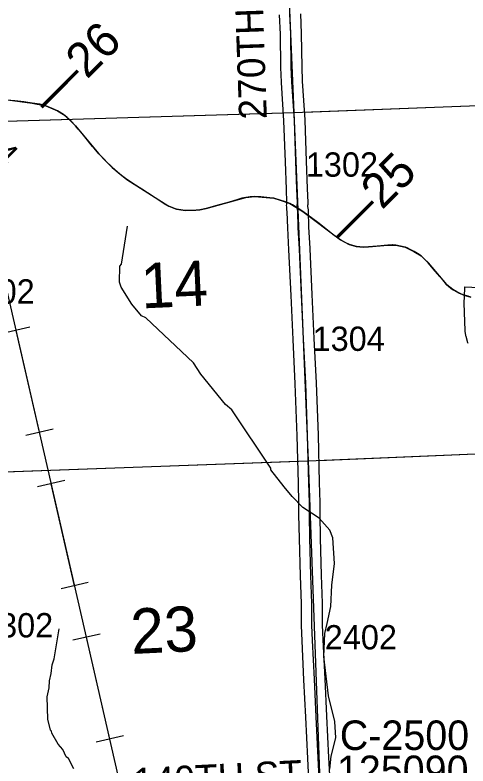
# Model space of a CAD drawing. Extents: x 128.7 to 185.5, y -21.4 to 12.6.
# Drawn here: x 150.021 to 151.327, y 0.955 to 3.118 of the extents above; entities that cross this region are included whole.
import ezdxf

# ---------------------------------------------------------------- set-up
doc = ezdxf.new("R2010")
doc.units = 0
for name, color, linetype in [('tdCoHydroRiver', 7, 'Continuous'), ('tdCoPipe', 7, 'Continuous'), ('tdCoPriCL', 7, 'Continuous'), ('tdCoPrimary', 7, 'Continuous'), ('tdCoPriNonDiv', 7, 'Continuous'), ('tdCoPriNonDivCL', 7, 'Continuous'), ('tdCoSecRdNmbr', 7, 'Continuous'), ('tdCoSecRdTxt', 7, 'Continuous'), ('tdCoSecRteBand', 7, 'Continuous'), ('tdCoSecRteCL', 7, 'Continuous'), ('tdCoSectLine', 7, 'Continuous'), ('tdCoSectLinePart', 7, 'Continuous'), ('tdCoSectNmbr', 7, 'Continuous'), ('tdCoStrucSecCoName', 7, 'Continuous'), ('tdCoStrucSecFHWANum', 7, 'Continuous'), ('tdCoSurfGravel', 7, 'Continuous'), ('tdStHwyPriRefPost1', 7, 'Continuous'), ('tdStHwyPriRefPost5', 7, 'Continuous')]:
    doc.layers.add(name, color=color, linetype=linetype)

msp = doc.modelspace()

# ---------------------------------------------------------------- linework, layer by layer
at = {"layer": 'tdCoHydroRiver'}
for points in [[(150.9288, 0.9462), (150.9322, 0.9841), (150.9462, 1.0367), (150.943, 1.0839), (150.9247, 1.1575), (150.9113, 1.2706), (150.9138, 1.337), (150.9207, 1.3657), (150.9316, 1.415), (150.9342, 1.4766), (150.9416, 1.5384), (150.9374, 1.6124), (150.9288, 1.6342), (150.8976, 1.6694), (150.8508, 1.6994), (150.8197, 1.7315), (150.7967, 1.7591), (150.7587, 1.8083), (150.7585, 1.813), (150.6455, 1.9811), (150.6276, 1.9963), (150.5567, 2.0838), (150.5351, 2.1162), (150.3981, 2.2456), (150.3852, 2.2515), (150.3573, 2.2853), (150.3272, 2.3347), (150.3219, 2.3487), (150.3235, 2.3946), (150.328, 2.401), (150.3448, 2.5105)], [(150.1902, 0.9476), (150.1749, 0.9771), (150.1685, 0.9816), (150.1583, 1.0033), (150.1451, 1.0187), (150.1267, 1.0496), (150.1265, 1.0559), (150.1232, 1.0589), (150.1158, 1.0902), (150.1136, 1.1549), (150.119, 1.1803), (150.1199, 1.2008), (150.1255, 1.2216), (150.1278, 1.2469), (150.1335, 1.2644), (150.1479, 1.3502)]]:
    msp.add_lwpolyline(points, dxfattribs=at)
at = {"layer": 'tdCoPipe'}
for p, q in [((150.0635, 2.219), (149.9849, 2.2009)), ((150.1308, 1.9254), (150.0524, 1.9075)), ((150.1648, 1.7772), (150.0862, 1.7592)), ((150.2321, 1.4837), (150.1536, 1.4657)), ((150.2661, 1.3354), (150.1875, 1.3174)), ((150.3334, 1.0419), (150.2549, 1.0239))]:
    msp.add_line(p, q, dxfattribs=at)
for points in [[(153.2907, -13.3487), (153.1504, -13.0403), (153.08, -11.9742), (153.9221, -10.7441), (153.8422, -9.1961), (152.4885, -6.1792), (152.255, -4.5804), (152.0586, -4.5041), (150.9187, -1.6917), (149.9982, 2.3236), (149.759, 2.5022), (149.1601, 4.9961)], [(150.0915, 1.9164), (150.0242, 2.2099)], [(150.1928, 1.4747), (150.1255, 1.7682)], [(150.2941, 1.0329), (150.2268, 1.3264)]]:
    msp.add_lwpolyline(points, dxfattribs=at)
at = {"layer": 'tdCoPriCL'}
msp.add_lwpolyline([(151.3349, 2.3053), (151.3265, 2.308), (151.3149, 2.3112), (151.3026, 2.3162), (151.2939, 2.3211), (151.2824, 2.3275), (151.2742, 2.3342), (151.2651, 2.3423), (151.254, 2.3551), (151.2454, 2.3648), (151.2123, 2.4042), (151.2002, 2.4163), (151.1914, 2.4247), (151.181, 2.4316), (151.1709, 2.4375), (151.16, 2.4429), (151.1457, 2.4491), (151.1186, 2.455), (151.1092, 2.4558), (151.0957, 2.4553), (151.0646, 2.4526), (151.0397, 2.4503), (151.0246, 2.4496), (151.0143, 2.4506), (151.0047, 2.4518), (150.9845, 2.4577), (150.9743, 2.4619), (150.9674, 2.4656), (150.9591, 2.4703), (150.9531, 2.4745), (150.941, 2.4836), (150.8935, 2.5206), (150.8503, 2.5527), (150.8343, 2.5628), (150.8131, 2.5749), (150.7849, 2.585), (150.7669, 2.5902), (150.7549, 2.5921), (150.7112, 2.5951), (150.6863, 2.5926), (150.6636, 2.5872), (150.6387, 2.5796), (150.5988, 2.5682), (150.5721, 2.5608), (150.5534, 2.5569), (150.5314, 2.5551), (150.5115, 2.5551), (150.4986, 2.5566), (150.4863, 2.5591), (150.4757, 2.5628), (150.4641, 2.5675), (150.4533, 2.5729), (150.4187, 2.5953), (150.3864, 2.6163), (150.3679, 2.6284), (150.343, 2.6447), (150.324, 2.659), (150.3011, 2.6789), (150.2806, 2.6992), (150.2624, 2.7186), (150.2528, 2.7298), (150.2444, 2.7396), (150.218, 2.7719), (150.2033, 2.7893), (150.1951, 2.799), (150.1813, 2.8138), (150.1748, 2.8195), (150.1706, 2.823), (150.1605, 2.8313), (150.1518, 2.8368), (150.143, 2.8422), (150.1277, 2.8493), (150.1095, 2.8565), (150.092, 2.8609), (150.0703, 2.8646), (150.0202, 2.8708)], dxfattribs=at)
at = {"layer": 'tdCoPrimary'}
for points in [[(150.2036, 2.7893), (150.1954, 2.799), (150.1816, 2.8138), (150.1752, 2.8195), (150.171, 2.823), (150.1609, 2.8313), (150.1434, 2.8422), (150.1281, 2.8493), (150.1099, 2.8565), (150.0924, 2.8609), (150.0707, 2.8646), (150.0462, 2.8678), (150.0206, 2.8708), (149.9986, 2.8733), (149.9853, 2.8757), (149.97, 2.8789), (149.9575, 2.8814), (149.9192, 2.8895), (149.8879, 2.8967), (149.8401, 2.9056), (149.8319, 2.9067)], [(150.2036, 2.7893), (150.1954, 2.799), (150.1816, 2.8138), (150.1752, 2.8195), (150.171, 2.823), (150.1609, 2.8313), (150.1434, 2.8422), (150.1281, 2.8493), (150.1099, 2.8565), (150.0924, 2.8609), (150.0707, 2.8646), (150.0462, 2.8678), (150.0206, 2.8708), (149.9986, 2.8733), (149.9853, 2.8757), (149.97, 2.8789), (149.9575, 2.8814), (149.9192, 2.8895), (149.8879, 2.8967), (149.8401, 2.9056), (149.8319, 2.9067)], [(151.3269, 2.308), (151.3153, 2.3112), (151.303, 2.3162), (151.2943, 2.3211), (151.2827, 2.3275), (151.2746, 2.3342), (151.2655, 2.3423), (151.2544, 2.3551), (151.2457, 2.3648), (151.2324, 2.3805), (151.2127, 2.4042), (151.2006, 2.4163), (151.1917, 2.4247), (151.1814, 2.4316), (151.1713, 2.4375), (151.1604, 2.4429), (151.1533, 2.4464), (151.1461, 2.4491), (151.1362, 2.4518), (151.119, 2.455), (151.1096, 2.4558), (151.096, 2.4553), (151.065, 2.4526), (151.0401, 2.4503), (151.025, 2.4496), (151.0147, 2.4506), (151.0051, 2.4518), (150.9944, 2.4543), (150.9848, 2.4577), (150.9747, 2.4619), (150.9678, 2.4656), (150.9594, 2.4703), (150.9535, 2.4745), (150.9414, 2.4836), (150.8938, 2.5206), (150.8507, 2.5527), (150.8347, 2.5628), (150.8211, 2.5714), (150.8134, 2.5749), (150.8006, 2.5798), (150.7853, 2.585), (150.7673, 2.5902), (150.7552, 2.5921), (150.7296, 2.5944), (150.7116, 2.5951), (150.6993, 2.5944), (150.6867, 2.5926), (150.6756, 2.5902), (150.664, 2.5872), (150.6512, 2.583), (150.6391, 2.5796), (150.5991, 2.5682), (150.5725, 2.5608), (150.5538, 2.5569), (150.5422, 2.5554), (150.5318, 2.5551), (150.5118, 2.5551), (150.499, 2.5566), (150.4867, 2.5591), (150.4761, 2.5628), (150.4645, 2.5675), (150.4536, 2.5729), (150.4191, 2.5953), (150.3868, 2.6163), (150.3683, 2.6284), (150.3538, 2.638), (150.3434, 2.6447), (150.333, 2.6521), (150.3244, 2.659), (150.3126, 2.6683), (150.3015, 2.6789), (150.281, 2.6992), (150.2628, 2.7186), (150.2531, 2.7298), (150.2448, 2.7396), (150.2184, 2.7719), (150.2036, 2.7893), (150.1954, 2.799), (150.1816, 2.8138), (150.1752, 2.8195), (150.171, 2.823), (150.1609, 2.8313), (150.1434, 2.8422), (150.1281, 2.8493), (150.1099, 2.8565), (150.0924, 2.8609), (150.0707, 2.8646), (150.0462, 2.8678), (150.0206, 2.8708)], [(150.2531, 2.7298), (150.2448, 2.7396), (150.2184, 2.7719), (150.2036, 2.7893)], [(150.2531, 2.7298), (150.2448, 2.7396), (150.2184, 2.7719), (150.2036, 2.7893)], [(151.3269, 2.308), (151.3153, 2.3112), (151.303, 2.3162), (151.2943, 2.3211), (151.2827, 2.3275), (151.2746, 2.3342), (151.2655, 2.3423), (151.2544, 2.3551), (151.2457, 2.3648), (151.2324, 2.3805), (151.2127, 2.4042), (151.2006, 2.4163), (151.1917, 2.4247), (151.1814, 2.4316), (151.1713, 2.4375), (151.1604, 2.4429), (151.1533, 2.4464), (151.1461, 2.4491), (151.1362, 2.4518), (151.119, 2.455), (151.1096, 2.4558), (151.096, 2.4553), (151.065, 2.4526), (151.0401, 2.4503), (151.025, 2.4496), (151.0147, 2.4506), (151.0051, 2.4518), (150.9944, 2.4543), (150.9848, 2.4577), (150.9747, 2.4619), (150.9678, 2.4656), (150.9594, 2.4703), (150.9535, 2.4745), (150.9414, 2.4836), (150.8938, 2.5206), (150.8507, 2.5527), (150.8347, 2.5628), (150.8211, 2.5714), (150.8134, 2.5749), (150.8006, 2.5798), (150.7853, 2.585), (150.7673, 2.5902), (150.7552, 2.5921), (150.7296, 2.5944), (150.7116, 2.5951), (150.6993, 2.5944), (150.6867, 2.5926), (150.6756, 2.5902), (150.664, 2.5872), (150.6512, 2.583), (150.6391, 2.5796), (150.5991, 2.5682), (150.5725, 2.5608), (150.5538, 2.5569), (150.5422, 2.5554), (150.5318, 2.5551), (150.5118, 2.5551), (150.499, 2.5566), (150.4867, 2.5591), (150.4761, 2.5628), (150.4645, 2.5675), (150.4536, 2.5729), (150.4191, 2.5953), (150.3868, 2.6163), (150.3683, 2.6284), (150.3538, 2.638), (150.3434, 2.6447), (150.333, 2.6521), (150.3244, 2.659), (150.3126, 2.6683), (150.3015, 2.6789), (150.281, 2.6992), (150.2628, 2.7186), (150.2531, 2.7298)], [(151.3269, 2.308), (151.3153, 2.3112), (151.303, 2.3162), (151.2943, 2.3211), (151.2827, 2.3275), (151.2746, 2.3342), (151.2655, 2.3423), (151.2544, 2.3551), (151.2457, 2.3648), (151.2324, 2.3805), (151.2127, 2.4042), (151.2006, 2.4163), (151.1917, 2.4247), (151.1814, 2.4316), (151.1713, 2.4375), (151.1604, 2.4429), (151.1533, 2.4464), (151.1461, 2.4491), (151.1362, 2.4518), (151.119, 2.455), (151.1096, 2.4558), (151.096, 2.4553), (151.065, 2.4526), (151.0401, 2.4503), (151.025, 2.4496), (151.0147, 2.4506), (151.0051, 2.4518), (150.9944, 2.4543), (150.9848, 2.4577), (150.9747, 2.4619), (150.9678, 2.4656), (150.9594, 2.4703), (150.9535, 2.4745), (150.9414, 2.4836), (150.8938, 2.5206), (150.8507, 2.5527), (150.8347, 2.5628), (150.8211, 2.5714), (150.8134, 2.5749), (150.8006, 2.5798), (150.7853, 2.585), (150.7673, 2.5902), (150.7552, 2.5921), (150.7296, 2.5944), (150.7116, 2.5951), (150.6993, 2.5944), (150.6867, 2.5926), (150.6756, 2.5902), (150.664, 2.5872), (150.6512, 2.583), (150.6391, 2.5796), (150.5991, 2.5682), (150.5725, 2.5608), (150.5538, 2.5569), (150.5422, 2.5554), (150.5318, 2.5551), (150.5118, 2.5551), (150.499, 2.5566), (150.4867, 2.5591), (150.4761, 2.5628), (150.4645, 2.5675), (150.4536, 2.5729), (150.4191, 2.5953), (150.3868, 2.6163), (150.3683, 2.6284), (150.3538, 2.638), (150.3434, 2.6447), (150.333, 2.6521), (150.3244, 2.659), (150.3126, 2.6683), (150.3015, 2.6789), (150.281, 2.6992), (150.2628, 2.7186), (150.2531, 2.7298)]]:
    msp.add_lwpolyline(points, dxfattribs=at)
at = {"layer": 'tdCoPriNonDiv'}
msp.add_lwpolyline([(149.985, 2.8757), (150.0703, 2.8646), (150.1095, 2.8565), (150.143, 2.8422), (150.1605, 2.8313), (150.1813, 2.8138), (150.1951, 2.799), (150.2624, 2.7186), (150.3011, 2.6789), (150.343, 2.6447), (150.4641, 2.5675), (150.4863, 2.5591), (150.5115, 2.5551), (150.5534, 2.5569), (150.5721, 2.5608), (150.6863, 2.5926), (150.7112, 2.5951), (150.7669, 2.5902), (150.7849, 2.585), (150.8131, 2.5749), (150.8503, 2.5527), (150.9591, 2.4703), (150.9845, 2.4577), (151.0047, 2.4518), (151.0246, 2.4496), (151.0397, 2.4503), (151.0957, 2.4553), (151.1186, 2.455), (151.1457, 2.4491), (151.1709, 2.4375), (151.1914, 2.4247), (151.2123, 2.4042), (151.2651, 2.3423), (151.2824, 2.3275), (151.3149, 2.3112), (151.3349, 2.3053)], dxfattribs=at)
at = {"layer": 'tdCoPriNonDivCL'}
msp.add_lwpolyline([(151.3349, 2.3053), (151.3265, 2.308), (151.3149, 2.3112), (151.3026, 2.3162), (151.2939, 2.3211), (151.2824, 2.3275), (151.2742, 2.3342), (151.2651, 2.3423), (151.254, 2.3551), (151.2454, 2.3648), (151.232, 2.3805), (151.2123, 2.4042), (151.2002, 2.4163), (151.1914, 2.4247), (151.181, 2.4316), (151.1709, 2.4375), (151.16, 2.4429), (151.1529, 2.4464), (151.1457, 2.4491), (151.1359, 2.4518), (151.1186, 2.455), (151.1092, 2.4558), (151.0957, 2.4553), (151.0646, 2.4526), (151.0397, 2.4503), (151.0246, 2.4496), (151.0143, 2.4506), (151.0047, 2.4518), (150.9941, 2.4543), (150.9845, 2.4577), (150.9743, 2.4619), (150.9674, 2.4656), (150.9591, 2.4703), (150.9531, 2.4745), (150.941, 2.4836), (150.8935, 2.5206), (150.8503, 2.5527), (150.8343, 2.5628), (150.8207, 2.5714), (150.8131, 2.5749), (150.8002, 2.5798), (150.7849, 2.585), (150.7669, 2.5902), (150.7549, 2.5921), (150.7292, 2.5944), (150.7112, 2.5951), (150.6989, 2.5944), (150.6863, 2.5926), (150.6752, 2.5902), (150.6636, 2.5872), (150.6508, 2.583), (150.6387, 2.5796), (150.5988, 2.5682), (150.5721, 2.5608), (150.5534, 2.5569), (150.5418, 2.5554), (150.5314, 2.5551), (150.5115, 2.5551), (150.4986, 2.5566), (150.4863, 2.5591), (150.4757, 2.5628), (150.4641, 2.5675), (150.4533, 2.5729), (150.4187, 2.5953), (150.3864, 2.6163), (150.3679, 2.6284), (150.3534, 2.638), (150.343, 2.6447), (150.3327, 2.6521), (150.324, 2.659), (150.3122, 2.6683), (150.3011, 2.6789), (150.2806, 2.6992), (150.2624, 2.7186), (150.2528, 2.7298), (150.2444, 2.7396), (150.218, 2.7719), (150.2033, 2.7893), (150.1951, 2.799), (150.1813, 2.8138), (150.1748, 2.8195), (150.1706, 2.823), (150.1605, 2.8313), (150.143, 2.8422), (150.1277, 2.8493), (150.1095, 2.8565), (150.092, 2.8609), (150.0703, 2.8646), (150.0459, 2.8678), (150.0202, 2.8708)], dxfattribs=at)
msp.add_lwpolyline([(151.3349, 2.3053), (151.3265, 2.308), (151.3149, 2.3112), (151.3026, 2.3162), (151.2939, 2.3211), (151.2824, 2.3275), (151.2742, 2.3342), (151.2651, 2.3423), (151.254, 2.3551), (151.2454, 2.3648), (151.232, 2.3805), (151.2123, 2.4042), (151.2002, 2.4163), (151.1914, 2.4247), (151.181, 2.4316), (151.1709, 2.4375), (151.16, 2.4429), (151.1529, 2.4464), (151.1457, 2.4491), (151.1359, 2.4518), (151.1186, 2.455), (151.1092, 2.4558), (151.0957, 2.4553), (151.0646, 2.4526), (151.0397, 2.4503), (151.0246, 2.4496), (151.0143, 2.4506), (151.0047, 2.4518), (150.9941, 2.4543), (150.9845, 2.4577), (150.9743, 2.4619), (150.9674, 2.4656), (150.9591, 2.4703), (150.9531, 2.4745), (150.941, 2.4836), (150.8935, 2.5206), (150.8503, 2.5527), (150.8343, 2.5628), (150.8207, 2.5714), (150.8131, 2.5749), (150.8002, 2.5798), (150.7849, 2.585), (150.7669, 2.5902), (150.7549, 2.5921), (150.7292, 2.5944), (150.7112, 2.5951), (150.6989, 2.5944), (150.6863, 2.5926), (150.6752, 2.5902), (150.6636, 2.5872), (150.6508, 2.583), (150.6387, 2.5796), (150.5988, 2.5682), (150.5721, 2.5608), (150.5534, 2.5569), (150.5418, 2.5554), (150.5314, 2.5551), (150.5115, 2.5551), (150.4986, 2.5566), (150.4863, 2.5591), (150.4757, 2.5628), (150.4641, 2.5675), (150.4533, 2.5729), (150.4187, 2.5953), (150.3864, 2.6163), (150.3679, 2.6284), (150.3534, 2.638), (150.343, 2.6447), (150.3327, 2.6521), (150.324, 2.659), (150.3122, 2.6683), (150.3011, 2.6789), (150.2806, 2.6992), (150.2624, 2.7186), (150.2528, 2.7298), (150.2444, 2.7396), (150.218, 2.7719), (150.2033, 2.7893), (150.1951, 2.799), (150.1813, 2.8138), (150.1748, 2.8195), (150.1706, 2.823), (150.1605, 2.8313), (150.143, 2.8422), (150.1277, 2.8493), (150.1095, 2.8565), (150.092, 2.8609), (150.0703, 2.8646), (150.0459, 2.8678), (150.0202, 2.8708)], dxfattribs=at)
at = {"layer": 'tdCoSecRteBand'}
for points in [[(150.8712, 0.8566), (150.8647, 0.977), (150.8647, 0.9771), (150.8647, 0.9772), (150.859, 1.0958), (150.8538, 1.2036), (150.8538, 1.2036), (150.8538, 1.2037), (150.8486, 1.3156), (150.8486, 1.3156), (150.8486, 1.3157), (150.8467, 1.3596), (150.8466, 1.3602), (150.8466, 1.3608), (150.8464, 1.423), (150.8437, 1.5027), (150.8437, 1.5028), (150.8437, 1.5029), (150.8407, 1.6104), (150.8407, 1.6105), (150.8407, 1.6107), (150.8395, 1.6785), (150.8395, 1.6788), (150.8395, 1.679), (150.8395, 1.7134), (150.838, 1.7702), (150.838, 1.7702), (150.838, 1.7703), (150.8346, 1.9059), (150.8289, 2.0563), (150.8227, 2.1836), (150.8227, 2.1836), (150.8227, 2.1837), (150.8168, 2.3104), (150.8107, 2.4423), (150.8074, 2.5049), (150.8074, 2.5052), (150.8074, 2.5055), (150.8059, 2.5508), (150.8049, 2.5592), (150.8041, 2.5658), (150.8037, 2.5695), (150.8042, 2.5733), (150.8048, 2.5781), (150.8032, 2.6164), (150.8032, 2.6165), (150.8032, 2.6166), (150.8003, 2.6954), (150.8003, 2.6954), (150.8003, 2.6955), (150.7961, 2.8129), (150.7887, 2.9239), (150.7887, 2.9244), (150.7887, 2.925), (150.7875, 2.9672), (150.7874, 2.9674), (150.7874, 2.9676), (150.786, 3.0626), (150.7835, 3.1191)], [(150.8435, 3.1214), (150.8459, 3.0648), (150.846, 3.0644), (150.846, 3.0639), (150.8474, 2.9687), (150.8486, 2.9273), (150.856, 2.8164), (150.856, 2.8159), (150.8561, 2.8155), (150.8602, 2.6976), (150.8631, 2.6189), (150.8649, 2.578), (150.865, 2.5754), (150.8646, 2.5728), (150.8641, 2.5692), (150.8645, 2.5664), (150.8657, 2.5567), (150.8658, 2.5554), (150.8659, 2.554), (150.8673, 2.5077), (150.8706, 2.4453), (150.8706, 2.4452), (150.8706, 2.4452), (150.8768, 2.3132), (150.8827, 2.1865), (150.8888, 2.059), (150.8888, 2.0589), (150.8888, 2.0587), (150.8945, 1.908), (150.8945, 1.9078), (150.8945, 1.9077), (150.898, 1.7718), (150.8995, 1.7146), (150.8995, 1.7142), (150.8995, 1.7138), (150.8995, 1.6793), (150.9007, 1.6119), (150.9037, 1.5046), (150.9064, 1.4246), (150.9064, 1.4241), (150.9064, 1.4237), (150.9066, 1.3616), (150.9086, 1.3184), (150.9137, 1.2065), (150.9189, 1.0987), (150.9189, 1.0987), (150.9189, 1.0987), (150.9246, 0.9802), (150.9312, 0.8594)], [(151.327, 2.1717), (151.3263, 2.1744), (151.3211, 2.1927), (151.3206, 2.1944), (151.3203, 2.1961), (151.3186, 2.207), (151.3183, 2.2089), (151.3182, 2.2109), (151.3176, 2.2346), (151.3159, 2.2888), (151.3158, 2.2899), (151.3159, 2.291), (151.3165, 2.3055), (151.3178, 2.3355), (151.3777, 2.3329)]]:
    msp.add_lwpolyline(points, dxfattribs=at)
at = {"layer": 'tdCoSecRteCL'}
msp.add_lwpolyline([(150.902, 0.8428), (150.8946, 0.9787), (150.889, 1.0973), (150.8838, 1.2051), (150.8786, 1.317), (150.8766, 1.3609), (150.8764, 1.4235), (150.8737, 1.5037), (150.8707, 1.6112), (150.8695, 1.679), (150.8695, 1.7138), (150.868, 1.771), (150.8645, 1.9069), (150.8589, 2.0576), (150.8527, 2.1851), (150.8468, 2.3118), (150.8406, 2.4438), (150.8374, 2.5065), (150.8359, 2.5531), (150.8347, 2.5628), (150.8339, 2.5694), (150.8349, 2.5768), (150.8332, 2.6177), (150.8303, 2.6965), (150.8261, 2.8144), (150.8187, 2.9259), (150.8174, 2.968), (150.816, 3.0635), (150.8135, 3.1204)], dxfattribs=at)
at = {"layer": 'tdCoSectLine'}
for points in [[(150.7826, 3.8367), (150.8242, 2.8376)], [(150.8242, 2.8376), (151.8371, 2.8755)], [(149.8352, 2.8073), (150.8242, 2.8376)], [(150.8242, 2.8376), (150.866, 1.8343)], [(150.866, 1.8343), (151.8752, 1.8762)], [(149.8831, 1.7983), (150.866, 1.8343)], [(150.866, 1.8343), (150.9025, 0.828)]]:
    msp.add_lwpolyline(points, dxfattribs=at)
at = {"layer": 'tdCoSectLinePart'}
for points in [[(150.8541, 2.8387), (151.8071, 2.8744)], [(149.8653, 2.8083), (150.7942, 2.8366)], [(150.896, 1.8356), (151.6428, 1.8666)], [(149.9131, 1.7994), (150.836, 1.8332)]]:
    msp.add_lwpolyline(points, dxfattribs=at)
at = {"layer": 'tdCoSurfGravel'}
msp.add_lwpolyline([(150.902, 0.8428), (150.8946, 0.9787), (150.889, 1.0973), (150.8838, 1.2051), (150.8786, 1.317), (150.8766, 1.3609), (150.8764, 1.4235), (150.8737, 1.5037), (150.8707, 1.6112), (150.8695, 1.679), (150.8695, 1.7138), (150.868, 1.771), (150.8645, 1.9069), (150.8589, 2.0576), (150.8527, 2.1851), (150.8468, 2.3118), (150.8406, 2.4438), (150.8374, 2.5065), (150.8359, 2.5531), (150.8347, 2.5628), (150.8339, 2.5694), (150.8349, 2.5768), (150.8332, 2.6177), (150.8303, 2.6965), (150.8261, 2.8144), (150.8187, 2.9259), (150.8174, 2.968), (150.816, 3.0635), (150.8135, 3.1204)], dxfattribs=at)

# ---------------------------------------------------------------- texts
at = {"layer": 'tdCoSecRdNmbr'}
for s, rotation, p in [('1104', 315.1134, (149.84, 2.8217)), ('1302', 0.1148, (150.8592, 2.6523)), ('1402', 0.114, (149.8696, 2.2867)), ('1304', 0.1147, (150.8787, 2.1506)), ('2302', 0.114, (149.9229, 1.3254)), ('2402', 0.1147, (150.9137, 1.291))]:
    msp.add_text(s, height=0.07, rotation=rotation, dxfattribs=at).set_placement(p)
at = {"layer": 'tdCoSecRdTxt'}
for s, rotation, p in [('270TH AVE', 92, (150.7471, 2.8187)), ('140TH ST', 2.7985, (150.3637, 0.8691))]:
    msp.add_text(s, height=0.08, rotation=rotation, dxfattribs=at).set_placement(p)
at = {"layer": 'tdCoSectNmbr'}
for s, p in [('14', (150.3863, 2.273)), ('23', (150.357, 1.2779))]:
    msp.add_text(s, height=0.13, rotation=2.6667, dxfattribs=at).set_placement(p)
at = {"layer": 'tdCoStrucSecCoName'}
msp.add_text('C-2500', height=0.085, dxfattribs=at).set_placement((150.9572, 1.0015))
at = {"layer": 'tdCoStrucSecFHWANum'}
msp.add_text('125090', height=0.085, dxfattribs=at).set_placement((150.949, 0.9004))
at = {"layer": 'tdStHwyPriRefPost1'}
for s, p in [('‒‒26', (150.1229, 2.8263)), ('‒‒25', (150.9741, 2.45))]:
    msp.add_text(s, height=0.1, rotation=45, dxfattribs=at).set_placement(p)
at = {"layer": 'tdStHwyPriRefPost5'}
msp.add_text('‒‒25', height=0.1, rotation=45, dxfattribs=at).set_placement((150.9741, 2.45))

doc.saveas('drawing.dxf')
